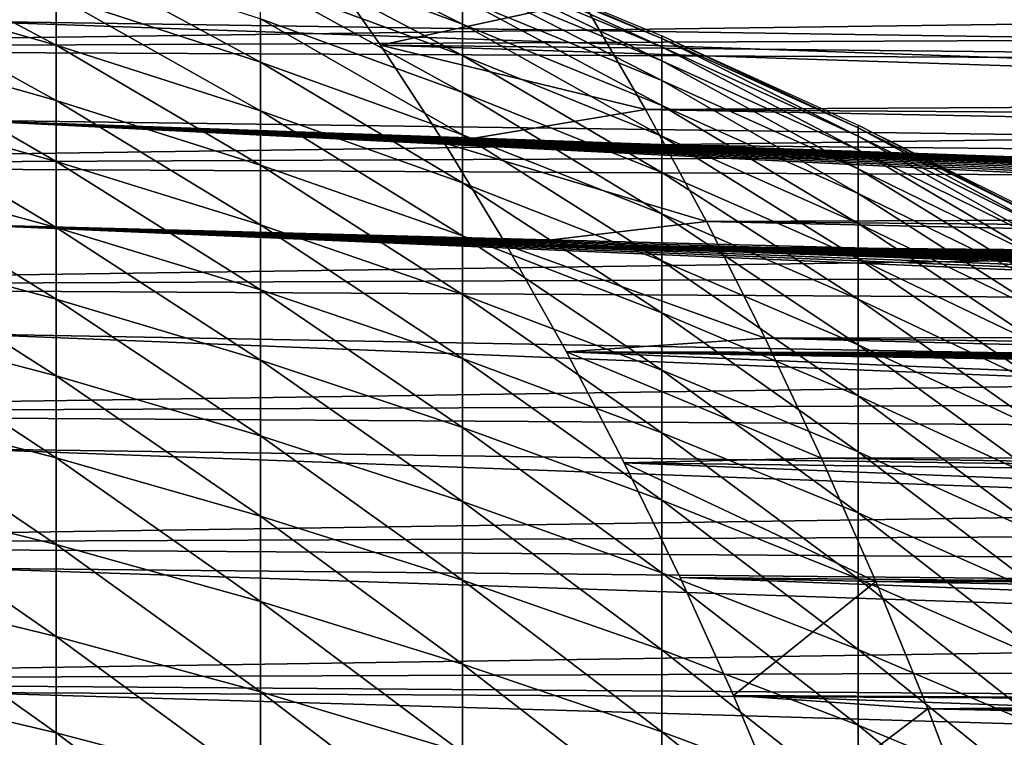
# Model space of a CAD drawing. Header units: millimetres. Extents: x -161 to 161, y -94 to 1149.
# Tile 614 of 656: x 135.57 to 140.07, y -43.3 to -40.02. Entities that reach past the tile are written whole.
import ezdxf

# ---------------------------------------------------------------- set-up
doc = ezdxf.new("R2010")
doc.units = ezdxf.units.MM
doc.header["$LTSCALE"] = 81.481481
for name, color, linetype in [('377', 7, 'CONTINUOUS'), ('378', 7, 'CONTINUOUS'), ('380', 7, 'CONTINUOUS'), ('384', 7, 'CONTINUOUS')]:
    doc.layers.add(name, color=color, linetype=linetype)

msp = doc.modelspace()

# ---------------------------------------------------------------- linework, layer by layer
at = {"layer": '377', "color": 7, "linetype": 'CONTINUOUS', "true_color": 0xaaaaaa}
for points in [[(136.6693, -39.6991, -3.462), (136.6693, -39.5796, -2.7757), (137.591, -40.0413, -3.3956), (136.6693, -39.6991, -3.462)], [(137.591, -40.0413, -3.3956), (136.6693, -39.5796, -2.7757), (137.591, -39.924, -2.7225), (137.591, -40.0413, -3.3956)], [(134.7941, -39.8669, -6.351), (134.7941, -39.6366, -5.669), (135.7366, -40.1373, -6.2539), (134.7941, -39.8669, -6.351)], [(135.7366, -40.1373, -6.2539), (134.7941, -39.6366, -5.669), (135.7366, -39.9106, -5.5823), (135.7366, -40.1373, -6.2539)], [(135.7366, -39.9106, -5.5823), (135.7366, -39.7097, -4.9026), (136.6693, -40.2139, -5.4864), (135.7366, -39.9106, -5.5823)], [(136.6693, -40.2139, -5.4864), (135.7366, -39.7097, -4.9026), (136.6693, -40.0164, -4.8183), (136.6693, -40.2139, -5.4864)], [(136.6693, -39.8448, -4.1432), (136.6693, -39.6991, -3.462), (137.591, -40.1842, -4.0638), (136.6693, -39.8448, -4.1432)], [(137.591, -40.1842, -4.0638), (136.6693, -39.6991, -3.462), (137.591, -40.0413, -3.3956), (137.591, -40.1842, -4.0638)], [(137.591, -39.7281, -0.6831), (137.591, -39.715), (138.5007, -40.1065, -0.6686), (137.591, -39.7281, -0.6831)], [(138.5007, -40.1065, -0.6686), (137.591, -39.715), (138.5007, -40.0937), (138.5007, -40.1065, -0.6686)], [(137.591, -39.7674, -1.3653), (137.591, -39.7281, -0.6831), (138.5007, -40.1449, -1.3363), (137.591, -39.7674, -1.3653)], [(138.5007, -40.1449, -1.3363), (137.591, -39.7281, -0.6831), (138.5007, -40.1065, -0.6686), (138.5007, -40.1449, -1.3363)], [(137.591, -39.8327, -2.0454), (137.591, -39.7674, -1.3653), (138.5007, -40.2089, -2.0019), (137.591, -39.8327, -2.0454)], [(138.5007, -40.2089, -2.0019), (137.591, -39.7674, -1.3653), (138.5007, -40.1449, -1.3363), (138.5007, -40.2089, -2.0019)], [(134.7941, -40.1232, -7.0236), (134.7941, -39.8669, -6.351), (135.7366, -40.3897, -6.9162), (134.7941, -40.1232, -7.0236)], [(135.7366, -40.3897, -6.9162), (134.7941, -39.8669, -6.351), (135.7366, -40.1373, -6.2539), (135.7366, -40.3897, -6.9162)], [(136.6693, -40.0164, -4.8183), (136.6693, -39.8448, -4.1432), (137.591, -40.3526, -4.7259), (136.6693, -40.0164, -4.8183)], [(137.591, -40.3526, -4.7259), (136.6693, -39.8448, -4.1432), (137.591, -40.1842, -4.0638), (137.591, -40.3526, -4.7259)], [(137.591, -39.924, -2.7225), (137.591, -39.8327, -2.0454), (138.5007, -40.2983, -2.6647), (137.591, -39.924, -2.7225)], [(138.5007, -40.2983, -2.6647), (137.591, -39.8327, -2.0454), (138.5007, -40.2089, -2.0019), (138.5007, -40.2983, -2.6647)], [(135.7366, -40.1373, -6.2539), (135.7366, -39.9106, -5.5823), (136.6693, -40.4367, -6.1463), (135.7366, -40.1373, -6.2539)], [(136.6693, -40.4367, -6.1463), (135.7366, -39.9106, -5.5823), (136.6693, -40.2139, -5.4864), (136.6693, -40.4367, -6.1463)], [(137.591, -40.0413, -3.3956), (137.591, -39.924, -2.7225), (138.5007, -40.413, -3.3235), (137.591, -40.0413, -3.3956)], [(138.5007, -40.413, -3.3235), (137.591, -39.924, -2.7225), (138.5007, -40.2983, -2.6647), (138.5007, -40.413, -3.3235)], [(136.6693, -40.2139, -5.4864), (136.6693, -40.0164, -4.8183), (137.591, -40.5462, -5.3812), (136.6693, -40.2139, -5.4864)], [(137.591, -40.5462, -5.3812), (136.6693, -40.0164, -4.8183), (137.591, -40.3526, -4.7259), (137.591, -40.5462, -5.3812)], [(137.591, -40.1842, -4.0638), (137.591, -40.0413, -3.3956), (138.5007, -40.5529, -3.9775), (137.591, -40.1842, -4.0638)], [(138.5007, -40.5529, -3.9775), (137.591, -40.0413, -3.3956), (138.5007, -40.413, -3.3235), (138.5007, -40.5529, -3.9775)], [(138.5007, -40.1065, -0.6686), (138.5007, -40.0937), (139.3975, -40.5145, -0.653), (138.5007, -40.1065, -0.6686)], [(139.3975, -40.5145, -0.653), (138.5007, -40.0937), (139.3975, -40.502), (139.3975, -40.5145, -0.653)], [(134.7941, -40.405, -7.686), (134.7941, -40.1232, -7.0236), (135.7366, -40.6672, -7.5685), (134.7941, -40.405, -7.686)], [(135.7366, -40.6672, -7.5685), (134.7941, -40.1232, -7.0236), (135.7366, -40.3897, -6.9162), (135.7366, -40.6672, -7.5685)], [(135.7366, -40.3897, -6.9162), (135.7366, -40.1373, -6.2539), (136.6693, -40.6847, -6.7973), (135.7366, -40.3897, -6.9162)], [(136.6693, -40.6847, -6.7973), (135.7366, -40.1373, -6.2539), (136.6693, -40.4367, -6.1463), (136.6693, -40.6847, -6.7973)], [(138.5007, -40.1449, -1.3363), (138.5007, -40.1065, -0.6686), (139.3975, -40.552, -1.305), (138.5007, -40.1449, -1.3363)], [(139.3975, -40.552, -1.305), (138.5007, -40.1065, -0.6686), (139.3975, -40.5145, -0.653), (139.3975, -40.552, -1.305)], [(138.5007, -40.2089, -2.0019), (138.5007, -40.1449, -1.3363), (139.3975, -40.6145, -1.9551), (138.5007, -40.2089, -2.0019)], [(139.3975, -40.6145, -1.9551), (138.5007, -40.1449, -1.3363), (139.3975, -40.552, -1.305), (139.3975, -40.6145, -1.9551)], [(137.591, -40.3526, -4.7259), (137.591, -40.1842, -4.0638), (138.5007, -40.7177, -4.6256), (137.591, -40.3526, -4.7259)], [(138.5007, -40.7177, -4.6256), (137.591, -40.1842, -4.0638), (138.5007, -40.5529, -3.9775), (138.5007, -40.7177, -4.6256)], [(136.6693, -40.4367, -6.1463), (136.6693, -40.2139, -5.4864), (137.591, -40.7648, -6.0285), (136.6693, -40.4367, -6.1463)], [(137.591, -40.7648, -6.0285), (136.6693, -40.2139, -5.4864), (137.591, -40.5462, -5.3812), (137.591, -40.7648, -6.0285)], [(138.5007, -40.2983, -2.6647), (138.5007, -40.2089, -2.0019), (139.3975, -40.7018, -2.6024), (138.5007, -40.2983, -2.6647)], [(139.3975, -40.7018, -2.6024), (138.5007, -40.2089, -2.0019), (139.3975, -40.6145, -1.9551), (139.3975, -40.7018, -2.6024)], [(138.5007, -40.413, -3.3235), (138.5007, -40.2983, -2.6647), (139.3975, -40.8139, -3.2458), (138.5007, -40.413, -3.3235)], [(139.3975, -40.8139, -3.2458), (138.5007, -40.2983, -2.6647), (139.3975, -40.7018, -2.6024), (139.3975, -40.8139, -3.2458)], [(137.591, -40.5462, -5.3812), (137.591, -40.3526, -4.7259), (138.5007, -40.9072, -5.2669), (137.591, -40.5462, -5.3812)], [(138.5007, -40.9072, -5.2669), (137.591, -40.3526, -4.7259), (138.5007, -40.7177, -4.6256), (138.5007, -40.9072, -5.2669)], [(134.7941, -40.712, -8.337), (134.7941, -40.405, -7.686), (135.7366, -40.9694, -8.2096), (134.7941, -40.712, -8.337)], [(135.7366, -40.9694, -8.2096), (134.7941, -40.405, -7.686), (135.7366, -40.6672, -7.5685), (135.7366, -40.9694, -8.2096)], [(135.7366, -40.6672, -7.5685), (135.7366, -40.3897, -6.9162), (136.6693, -40.9574, -7.4383), (135.7366, -40.6672, -7.5685)], [(136.6693, -40.9574, -7.4383), (135.7366, -40.3897, -6.9162), (136.6693, -40.6847, -6.7973), (136.6693, -40.9574, -7.4383)], [(138.5007, -40.5529, -3.9775), (138.5007, -40.413, -3.3235), (139.3975, -40.9505, -3.8844), (138.5007, -40.5529, -3.9775)], [(139.3975, -40.9505, -3.8844), (138.5007, -40.413, -3.3235), (139.3975, -40.8139, -3.2458), (139.3975, -40.9505, -3.8844)], [(136.6693, -40.6847, -6.7973), (136.6693, -40.4367, -6.1463), (137.591, -41.008, -6.667), (136.6693, -40.6847, -6.7973)], [(137.591, -41.008, -6.667), (136.6693, -40.4367, -6.1463), (137.591, -40.7648, -6.0285), (137.591, -41.008, -6.667)], [(139.3975, -40.5145, -0.653), (139.3975, -40.502), (140.2805, -40.9518, -0.6362), (139.3975, -40.5145, -0.653)], [(140.2805, -40.9518, -0.6362), (139.3975, -40.502), (140.2805, -40.9396), (140.2805, -40.9518, -0.6362)], [(137.591, -40.7648, -6.0285), (137.591, -40.5462, -5.3812), (138.5007, -41.1212, -5.9005), (137.591, -40.7648, -6.0285)], [(138.5007, -41.1212, -5.9005), (137.591, -40.5462, -5.3812), (138.5007, -40.9072, -5.2669), (138.5007, -41.1212, -5.9005)], [(139.3975, -40.552, -1.305), (139.3975, -40.5145, -0.653), (140.2805, -40.9883, -1.2715), (139.3975, -40.552, -1.305)], [(140.2805, -40.9883, -1.2715), (139.3975, -40.5145, -0.653), (140.2805, -40.9518, -0.6362), (140.2805, -40.9883, -1.2715)], [(138.5007, -40.7177, -4.6256), (138.5007, -40.5529, -3.9775), (139.3975, -41.1114, -4.5174), (138.5007, -40.7177, -4.6256)], [(139.3975, -41.1114, -4.5174), (138.5007, -40.5529, -3.9775), (139.3975, -40.9505, -3.8844), (139.3975, -41.1114, -4.5174)], [(139.3975, -40.6145, -1.9551), (139.3975, -40.552, -1.305), (140.2805, -41.0492, -1.9049), (139.3975, -40.6145, -1.9551)], [(140.2805, -41.0492, -1.9049), (139.3975, -40.552, -1.305), (140.2805, -40.9883, -1.2715), (140.2805, -41.0492, -1.9049)], [(139.3975, -40.7018, -2.6024), (139.3975, -40.6145, -1.9551), (140.2805, -41.1343, -2.5356), (139.3975, -40.7018, -2.6024)], [(140.2805, -41.1343, -2.5356), (139.3975, -40.6145, -1.9551), (140.2805, -41.0492, -1.9049), (140.2805, -41.1343, -2.5356)], [(135.7366, -40.9694, -8.2096), (135.7366, -40.6672, -7.5685), (136.6693, -41.2545, -8.0684), (135.7366, -40.9694, -8.2096)], [(136.6693, -41.2545, -8.0684), (135.7366, -40.6672, -7.5685), (136.6693, -40.9574, -7.4383), (136.6693, -41.2545, -8.0684)], [(136.6693, -40.9574, -7.4383), (136.6693, -40.6847, -6.7973), (137.591, -41.2755, -7.2957), (136.6693, -40.9574, -7.4383)], [(137.591, -41.2755, -7.2957), (136.6693, -40.6847, -6.7973), (137.591, -41.008, -6.667), (137.591, -41.2755, -7.2957)], [(134.7941, -41.0436, -8.9759), (134.7941, -40.712, -8.337), (135.7366, -41.2961, -8.8386), (134.7941, -41.0436, -8.9759)], [(135.7366, -41.2961, -8.8386), (134.7941, -40.712, -8.337), (135.7366, -40.9694, -8.2096), (135.7366, -41.2961, -8.8386)], [(138.5007, -40.9072, -5.2669), (138.5007, -40.7177, -4.6256), (139.3975, -41.2965, -5.1437), (138.5007, -40.9072, -5.2669)], [(139.3975, -41.2965, -5.1437), (138.5007, -40.7177, -4.6256), (139.3975, -41.1114, -4.5174), (139.3975, -41.2965, -5.1437)], [(139.3975, -40.8139, -3.2458), (139.3975, -40.7018, -2.6024), (140.2805, -41.2434, -3.1625), (139.3975, -40.8139, -3.2458)], [(140.2805, -41.2434, -3.1625), (139.3975, -40.7018, -2.6024), (140.2805, -41.1343, -2.5356), (140.2805, -41.2434, -3.1625)], [(137.591, -41.008, -6.667), (137.591, -40.7648, -6.0285), (138.5007, -41.3592, -6.5255), (137.591, -41.008, -6.667)], [(138.5007, -41.3592, -6.5255), (137.591, -40.7648, -6.0285), (138.5007, -41.1212, -5.9005), (138.5007, -41.3592, -6.5255)], [(139.3975, -40.9505, -3.8844), (139.3975, -40.8139, -3.2458), (140.2805, -41.3765, -3.7847), (139.3975, -40.9505, -3.8844)], [(140.2805, -41.3765, -3.7847), (139.3975, -40.8139, -3.2458), (140.2805, -41.2434, -3.1625), (140.2805, -41.3765, -3.7847)], [(138.5007, -41.1212, -5.9005), (138.5007, -40.9072, -5.2669), (139.3975, -41.5055, -5.7625), (138.5007, -41.1212, -5.9005)], [(139.3975, -41.5055, -5.7625), (138.5007, -40.9072, -5.2669), (139.3975, -41.2965, -5.1437), (139.3975, -41.5055, -5.7625)], [(139.3975, -41.1114, -4.5174), (139.3975, -40.9505, -3.8844), (140.2805, -41.5334, -4.4015), (139.3975, -41.1114, -4.5174)], [(140.2805, -41.5334, -4.4015), (139.3975, -40.9505, -3.8844), (140.2805, -41.3765, -3.7847), (140.2805, -41.5334, -4.4015)], [(135.7366, -41.2961, -8.8386), (135.7366, -40.9694, -8.2096), (136.6693, -41.5755, -8.6866), (135.7366, -41.2961, -8.8386)], [(136.6693, -41.5755, -8.6866), (135.7366, -40.9694, -8.2096), (136.6693, -41.2545, -8.0684), (136.6693, -41.5755, -8.6866)], [(136.6693, -41.2545, -8.0684), (136.6693, -40.9574, -7.4383), (137.591, -41.5669, -7.9137), (136.6693, -41.2545, -8.0684)], [(137.591, -41.5669, -7.9137), (136.6693, -40.9574, -7.4383), (137.591, -41.2755, -7.2957), (137.591, -41.5669, -7.9137)], [(134.7941, -41.3996, -9.6015), (134.7941, -41.0436, -8.9759), (135.7366, -41.6465, -9.4547), (134.7941, -41.3996, -9.6015)], [(135.7366, -41.6465, -9.4547), (134.7941, -41.0436, -8.9759), (135.7366, -41.2961, -8.8386), (135.7366, -41.6465, -9.4547)], [(137.591, -41.2755, -7.2957), (137.591, -41.008, -6.667), (138.5007, -41.6211, -7.1408), (137.591, -41.2755, -7.2957)], [(138.5007, -41.6211, -7.1408), (137.591, -41.008, -6.667), (138.5007, -41.3592, -6.5255), (138.5007, -41.6211, -7.1408)], [(138.5007, -41.3592, -6.5255), (138.5007, -41.1212, -5.9005), (139.3975, -41.738, -6.3728), (138.5007, -41.3592, -6.5255)], [(139.3975, -41.738, -6.3728), (138.5007, -41.1212, -5.9005), (139.3975, -41.5055, -5.7625), (139.3975, -41.738, -6.3728)], [(139.3975, -41.2965, -5.1437), (139.3975, -41.1114, -4.5174), (140.2805, -41.7137, -5.0117), (139.3975, -41.2965, -5.1437)], [(140.2805, -41.7137, -5.0117), (139.3975, -41.1114, -4.5174), (140.2805, -41.5334, -4.4015), (140.2805, -41.7137, -5.0117)], [(136.6693, -41.5755, -8.6866), (136.6693, -41.2545, -8.0684), (137.591, -41.8818, -8.5201), (136.6693, -41.5755, -8.6866)], [(137.591, -41.8818, -8.5201), (136.6693, -41.2545, -8.0684), (137.591, -41.5669, -7.9137), (137.591, -41.8818, -8.5201)], [(135.7366, -41.6465, -9.4547), (135.7366, -41.2961, -8.8386), (136.6693, -41.92, -9.2921), (135.7366, -41.6465, -9.4547)], [(136.6693, -41.92, -9.2921), (135.7366, -41.2961, -8.8386), (136.6693, -41.5755, -8.6866), (136.6693, -41.92, -9.2921)], [(137.591, -41.5669, -7.9137), (137.591, -41.2755, -7.2957), (138.5007, -41.9063, -7.7457), (137.591, -41.5669, -7.9137)], [(138.5007, -41.9063, -7.7457), (137.591, -41.2755, -7.2957), (138.5007, -41.6211, -7.1408), (138.5007, -41.9063, -7.7457)], [(139.3975, -41.5055, -5.7625), (139.3975, -41.2965, -5.1437), (140.2805, -41.9173, -5.6146), (139.3975, -41.5055, -5.7625)], [(140.2805, -41.9173, -5.6146), (139.3975, -41.2965, -5.1437), (140.2805, -41.7137, -5.0117), (140.2805, -41.9173, -5.6146)], [(138.5007, -41.6211, -7.1408), (138.5007, -41.3592, -6.5255), (139.3975, -41.9937, -6.9738), (138.5007, -41.6211, -7.1408)], [(139.3975, -41.9937, -6.9738), (138.5007, -41.3592, -6.5255), (139.3975, -41.738, -6.3728), (139.3975, -41.9937, -6.9738)], [(134.7941, -41.7792, -10.2131), (134.7941, -41.3996, -9.6015), (135.7366, -42.0203, -10.0569), (134.7941, -41.7792, -10.2131)], [(135.7366, -42.0203, -10.0569), (134.7941, -41.3996, -9.6015), (135.7366, -41.6465, -9.4547), (135.7366, -42.0203, -10.0569)], [(139.3975, -41.738, -6.3728), (139.3975, -41.5055, -5.7625), (140.2805, -42.1438, -6.2093), (139.3975, -41.738, -6.3728)], [(140.2805, -42.1438, -6.2093), (139.3975, -41.5055, -5.7625), (140.2805, -41.9173, -5.6146), (140.2805, -42.1438, -6.2093)], [(136.6693, -41.92, -9.2921), (136.6693, -41.5755, -8.6866), (137.591, -42.2196, -9.114), (136.6693, -41.92, -9.2921)], [(137.591, -42.2196, -9.114), (136.6693, -41.5755, -8.6866), (137.591, -41.8818, -8.5201), (137.591, -42.2196, -9.114)], [(137.591, -41.8818, -8.5201), (137.591, -41.5669, -7.9137), (138.5007, -42.2144, -8.3392), (137.591, -41.8818, -8.5201)], [(138.5007, -42.2144, -8.3392), (137.591, -41.5669, -7.9137), (138.5007, -41.9063, -7.7457), (138.5007, -42.2144, -8.3392)], [(138.5007, -41.9063, -7.7457), (138.5007, -41.6211, -7.1408), (139.3975, -42.2722, -7.5645), (138.5007, -41.9063, -7.7457)], [(139.3975, -42.2722, -7.5645), (138.5007, -41.6211, -7.1408), (139.3975, -41.9937, -6.9738), (139.3975, -42.2722, -7.5645)], [(135.7366, -42.0203, -10.0569), (135.7366, -41.6465, -9.4547), (136.6693, -42.2874, -9.884), (135.7366, -42.0203, -10.0569)], [(136.6693, -42.2874, -9.884), (135.7366, -41.6465, -9.4547), (136.6693, -41.92, -9.2921), (136.6693, -42.2874, -9.884)], [(139.3975, -41.9937, -6.9738), (139.3975, -41.738, -6.3728), (140.2805, -42.3929, -6.7948), (139.3975, -41.9937, -6.9738)], [(140.2805, -42.3929, -6.7948), (139.3975, -41.738, -6.3728), (140.2805, -42.1438, -6.2093), (140.2805, -42.3929, -6.7948)], [(134.7941, -42.1819, -10.8097), (134.7941, -41.7792, -10.2131), (135.7366, -42.4169, -10.6444), (134.7941, -42.1819, -10.8097)], [(135.7366, -42.4169, -10.6444), (134.7941, -41.7792, -10.2131), (135.7366, -42.0203, -10.0569), (135.7366, -42.4169, -10.6444)], [(137.591, -42.2196, -9.114), (137.591, -41.8818, -8.5201), (138.5007, -42.5451, -8.9205), (137.591, -42.2196, -9.114)], [(138.5007, -42.5451, -8.9205), (137.591, -41.8818, -8.5201), (138.5007, -42.2144, -8.3392), (138.5007, -42.5451, -8.9205)], [(136.6693, -42.2874, -9.884), (136.6693, -41.92, -9.2921), (137.591, -42.5799, -9.6945), (136.6693, -42.2874, -9.884)], [(137.591, -42.5799, -9.6945), (136.6693, -41.92, -9.2921), (137.591, -42.2196, -9.114), (137.591, -42.5799, -9.6945)], [(138.5007, -42.2144, -8.3392), (138.5007, -41.9063, -7.7457), (139.3975, -42.5731, -8.1442), (138.5007, -42.2144, -8.3392)], [(139.3975, -42.5731, -8.1442), (138.5007, -41.9063, -7.7457), (139.3975, -42.2722, -7.5645), (139.3975, -42.5731, -8.1442)], [(135.7366, -42.4169, -10.6444), (135.7366, -42.0203, -10.0569), (136.6693, -42.6771, -10.4613), (135.7366, -42.4169, -10.6444)], [(136.6693, -42.6771, -10.4613), (135.7366, -42.0203, -10.0569), (136.6693, -42.2874, -9.884), (136.6693, -42.6771, -10.4613)], [(139.3975, -42.2722, -7.5645), (139.3975, -41.9937, -6.9738), (140.2805, -42.6643, -7.3704), (139.3975, -42.2722, -7.5645)], [(140.2805, -42.6643, -7.3704), (139.3975, -41.9937, -6.9738), (140.2805, -42.3929, -6.7948), (140.2805, -42.6643, -7.3704)], [(134.7941, -42.6073, -11.3904), (134.7941, -42.1819, -10.8097), (135.7366, -42.8358, -11.2162), (134.7941, -42.6073, -11.3904)], [(135.7366, -42.8358, -11.2162), (134.7941, -42.1819, -10.8097), (135.7366, -42.4169, -10.6444), (135.7366, -42.8358, -11.2162)], [(138.5007, -42.5451, -8.9205), (138.5007, -42.2144, -8.3392), (139.3975, -42.8961, -8.7118), (138.5007, -42.5451, -8.9205)], [(139.3975, -42.8961, -8.7118), (138.5007, -42.2144, -8.3392), (139.3975, -42.5731, -8.1442), (139.3975, -42.8961, -8.7118)], [(137.591, -42.5799, -9.6945), (137.591, -42.2196, -9.114), (138.5007, -42.8978, -9.4887), (137.591, -42.5799, -9.6945)], [(138.5007, -42.8978, -9.4887), (137.591, -42.2196, -9.114), (138.5007, -42.5451, -8.9205), (138.5007, -42.8978, -9.4887)], [(136.6693, -42.6771, -10.4613), (136.6693, -42.2874, -9.884), (137.591, -42.9623, -10.2608), (136.6693, -42.6771, -10.4613)], [(137.591, -42.9623, -10.2608), (136.6693, -42.2874, -9.884), (137.591, -42.5799, -9.6945), (137.591, -42.9623, -10.2608)], [(139.3975, -42.5731, -8.1442), (139.3975, -42.2722, -7.5645), (140.2805, -42.9576, -7.9351), (139.3975, -42.5731, -8.1442)], [(140.2805, -42.9576, -7.9351), (139.3975, -42.2722, -7.5645), (140.2805, -42.6643, -7.3704), (140.2805, -42.9576, -7.9351)], [(135.7366, -42.8358, -11.2162), (135.7366, -42.4169, -10.6444), (136.6693, -43.0888, -11.0233), (135.7366, -42.8358, -11.2162)], [(136.6693, -43.0888, -11.0233), (135.7366, -42.4169, -10.6444), (136.6693, -42.6771, -10.4613), (136.6693, -43.0888, -11.0233)], [(138.5007, -42.8978, -9.4887), (138.5007, -42.5451, -8.9205), (139.3975, -43.2405, -9.2667), (138.5007, -42.8978, -9.4887)], [(139.3975, -43.2405, -9.2667), (138.5007, -42.5451, -8.9205), (139.3975, -42.8961, -8.7118), (139.3975, -43.2405, -9.2667)], [(139.3975, -42.8961, -8.7118), (139.3975, -42.5731, -8.1442), (140.2805, -43.2722, -8.4882), (139.3975, -42.8961, -8.7118)], [(140.2805, -43.2722, -8.4882), (139.3975, -42.5731, -8.1442), (140.2805, -42.9576, -7.9351), (140.2805, -43.2722, -8.4882)], [(134.7941, -43.0545, -11.9544), (134.7941, -42.6073, -11.3904), (135.7366, -43.2762, -11.7715), (134.7941, -43.0545, -11.9544)], [(135.7366, -43.2762, -11.7715), (134.7941, -42.6073, -11.3904), (135.7366, -42.8358, -11.2162), (135.7366, -43.2762, -11.7715)], [(137.591, -42.9623, -10.2608), (137.591, -42.5799, -9.6945), (138.5007, -43.272, -10.0429), (137.591, -42.9623, -10.2608)], [(138.5007, -43.272, -10.0429), (137.591, -42.5799, -9.6945), (138.5007, -42.8978, -9.4887), (138.5007, -43.272, -10.0429)], [(136.6693, -43.0888, -11.0233), (136.6693, -42.6771, -10.4613), (137.591, -43.366, -10.812), (136.6693, -43.0888, -11.0233)], [(137.591, -43.366, -10.812), (136.6693, -42.6771, -10.4613), (137.591, -42.9623, -10.2608), (137.591, -43.366, -10.812)], [(135.7366, -43.2762, -11.7715), (135.7366, -42.8358, -11.2162), (136.6693, -43.5216, -11.5691), (135.7366, -43.2762, -11.7715)], [(136.6693, -43.5216, -11.5691), (135.7366, -42.8358, -11.2162), (136.6693, -43.0888, -11.0233), (136.6693, -43.5216, -11.5691)], [(138.5007, -43.272, -10.0429), (138.5007, -42.8978, -9.4887), (139.3975, -43.606, -9.808), (138.5007, -43.272, -10.0429)], [(139.3975, -43.606, -9.808), (138.5007, -42.8978, -9.4887), (139.3975, -43.2405, -9.2667), (139.3975, -43.606, -9.808)], [(139.3975, -43.2405, -9.2667), (139.3975, -42.8961, -8.7118), (140.2805, -43.6078, -9.0289), (139.3975, -43.2405, -9.2667)], [(140.2805, -43.6078, -9.0289), (139.3975, -42.8961, -8.7118), (140.2805, -43.2722, -8.4882), (140.2805, -43.6078, -9.0289)], [(137.591, -43.366, -10.812), (137.591, -42.9623, -10.2608), (138.5007, -43.6671, -10.5825), (137.591, -43.366, -10.812)], [(138.5007, -43.6671, -10.5825), (137.591, -42.9623, -10.2608), (138.5007, -43.272, -10.0429), (138.5007, -43.6671, -10.5825)], [(134.7941, -43.523, -12.5008), (134.7941, -43.0545, -11.9544), (135.7366, -43.7375, -12.3096), (134.7941, -43.523, -12.5008)], [(135.7366, -43.7375, -12.3096), (134.7941, -43.0545, -11.9544), (135.7366, -43.2762, -11.7715), (135.7366, -43.7375, -12.3096)], [(136.6693, -43.5216, -11.5691), (136.6693, -43.0888, -11.0233), (137.591, -43.7905, -11.3474), (136.6693, -43.5216, -11.5691)], [(137.591, -43.7905, -11.3474), (136.6693, -43.0888, -11.0233), (137.591, -43.366, -10.812), (137.591, -43.7905, -11.3474)], [(139.3975, -43.606, -9.808), (139.3975, -43.2405, -9.2667), (140.2805, -43.9639, -9.5563), (139.3975, -43.606, -9.808)], [(140.2805, -43.9639, -9.5563), (139.3975, -43.2405, -9.2667), (140.2805, -43.6078, -9.0289), (140.2805, -43.9639, -9.5563)], [(135.7366, -43.7375, -12.3096), (135.7366, -43.2762, -11.7715), (136.6693, -43.975, -12.098), (135.7366, -43.7375, -12.3096)], [(136.6693, -43.975, -12.098), (135.7366, -43.2762, -11.7715), (136.6693, -43.5216, -11.5691), (136.6693, -43.975, -12.098)], [(138.5007, -43.6671, -10.5825), (138.5007, -43.272, -10.0429), (139.3975, -43.9919, -10.3349), (138.5007, -43.6671, -10.5825)], [(139.3975, -43.9919, -10.3349), (138.5007, -43.272, -10.0429), (139.3975, -43.606, -9.808), (139.3975, -43.9919, -10.3349)]]:
    msp.add_3dface(points, dxfattribs=at)
at = {"layer": '378', "color": 7, "linetype": 'CONTINUOUS', "true_color": 0xaaaaaa}
for points in [[(131.8, -40.1539, 13.8222), (160.3087, -39.7674, 13.3232), (131.8, -39.6474, 13.1621), (131.8, -40.1539, 13.8222)], [(160.3087, -40.0247, 13.6586), (160.3087, -39.7674, 13.3232), (131.8, -40.1539, 13.8222), (160.3087, -40.0247, 13.6586)], [(160.3087, -39.789, -13.4518), (160.3087, -40.0468, -13.7868), (138.1403, -39.9382, -13.6467), (160.3087, -39.789, -13.4518)], [(160.3087, -40.0468, -13.7868), (160.3087, -40.3108, -14.1167), (138.1403, -39.9382, -13.6467), (160.3087, -40.0468, -13.7868)], [(138.1403, -39.9382, -13.6467), (160.3087, -40.3108, -14.1167), (138.427, -40.4299, -14.2617), (138.1403, -39.9382, -13.6467)], [(160.3087, -40.2882, 13.9889), (160.3087, -40.0247, 13.6586), (131.8, -40.1539, 13.8222), (160.3087, -40.2882, 13.9889)], [(131.8, -40.6848, 14.463), (160.3087, -40.2882, 13.9889), (131.8, -40.1539, 13.8222), (131.8, -40.6848, 14.463)], [(160.3087, -40.5578, 14.3142), (160.3087, -40.2882, 13.9889), (131.8, -40.6848, 14.463), (160.3087, -40.5578, 14.3142)], [(160.3087, -40.3108, -14.1167), (160.3087, -40.581, -14.4415), (138.427, -40.4299, -14.2617), (160.3087, -40.3108, -14.1167)], [(160.3087, -40.581, -14.4415), (160.3087, -40.8573, -14.7611), (138.427, -40.4299, -14.2617), (160.3087, -40.581, -14.4415)], [(138.427, -40.4299, -14.2617), (160.3087, -40.8573, -14.7611), (138.7046, -40.9421, -14.8569), (138.427, -40.4299, -14.2617)], [(160.3087, -40.8336, 14.6341), (160.3087, -40.5578, 14.3142), (131.8, -40.6848, 14.463), (160.3087, -40.8336, 14.6341)], [(131.8, -41.2392, 15.0834), (160.3087, -40.8336, 14.6341), (131.8, -40.6848, 14.463), (131.8, -41.2392, 15.0834)], [(160.3087, -41.1152, 14.9487), (160.3087, -40.8336, 14.6341), (131.8, -41.2392, 15.0834), (160.3087, -41.1152, 14.9487)], [(160.3087, -40.8573, -14.7611), (160.3087, -41.1395, -15.0753), (138.7046, -40.9421, -14.8569), (160.3087, -40.8573, -14.7611)], [(160.3087, -41.1395, -15.0753), (160.3087, -41.4277, -15.384), (138.7046, -40.9421, -14.8569), (160.3087, -41.1395, -15.0753)], [(138.7046, -40.9421, -14.8569), (160.3087, -41.4277, -15.384), (138.9727, -41.4738, -15.432), (138.7046, -40.9421, -14.8569)], [(160.3087, -41.4027, 15.2578), (160.3087, -41.1152, 14.9487), (131.8, -41.2392, 15.0834), (160.3087, -41.4027, 15.2578)], [(131.8, -41.8165, 15.6827), (160.3087, -41.4027, 15.2578), (131.8, -41.2392, 15.0834), (131.8, -41.8165, 15.6827)], [(160.3087, -41.696, 15.5614), (160.3087, -41.4027, 15.2578), (131.8, -41.8165, 15.6827), (160.3087, -41.696, 15.5614)], [(160.3087, -41.4277, -15.384), (160.3087, -41.7216, -15.6872), (138.9727, -41.4738, -15.432), (160.3087, -41.4277, -15.384)], [(160.3087, -41.7216, -15.6872), (160.3087, -42.0212, -15.9848), (138.9727, -41.4738, -15.432), (160.3087, -41.7216, -15.6872)], [(138.9727, -41.4738, -15.432), (160.3087, -42.0212, -15.9848), (139.2309, -42.0223, -15.9855), (138.9727, -41.4738, -15.432)], [(160.3087, -41.9951, 15.8593), (160.3087, -41.696, 15.5614), (131.8, -41.8165, 15.6827), (160.3087, -41.9951, 15.8593)], [(131.8, -42.4157, 16.26), (160.3087, -41.9951, 15.8593), (131.8, -41.8165, 15.6827), (131.8, -42.4157, 16.26)], [(160.3087, -42.2998, 16.1516), (160.3087, -41.9951, 15.8593), (131.8, -42.4157, 16.26), (160.3087, -42.2998, 16.1516)], [(160.3087, -42.0212, -15.9848), (160.3087, -42.3265, -16.2767), (139.2309, -42.0223, -15.9855), (160.3087, -42.0212, -15.9848)], [(139.2309, -42.0223, -15.9855), (160.3087, -42.3265, -16.2767), (139.4785, -42.5858, -16.5165), (139.2309, -42.0223, -15.9855)], [(160.3087, -42.61, 16.4382), (160.3087, -42.2998, 16.1516), (131.8, -42.4157, 16.26), (160.3087, -42.61, 16.4382)], [(160.3087, -42.3265, -16.2767), (160.3087, -42.6373, -16.5629), (139.4785, -42.5858, -16.5165), (160.3087, -42.3265, -16.2767)], [(131.8, -43.0362, 16.8145), (160.3087, -42.61, 16.4382), (131.8, -42.4157, 16.26), (131.8, -43.0362, 16.8145)], [(160.3087, -42.9259, 16.719), (160.3087, -42.61, 16.4382), (131.8, -43.0362, 16.8145), (160.3087, -42.9259, 16.719)], [(160.3087, -42.6373, -16.5629), (160.3087, -42.9538, -16.8433), (139.4785, -42.5858, -16.5165), (160.3087, -42.6373, -16.5629)], [(139.4785, -42.5858, -16.5165), (160.3087, -42.9538, -16.8433), (139.716, -43.1666, -17.0259), (139.4785, -42.5858, -16.5165)], [(160.3087, -43.2479, 16.9945), (160.3087, -42.9259, 16.719), (131.8, -43.0362, 16.8145), (160.3087, -43.2479, 16.9945)], [(160.3087, -42.9538, -16.8433), (160.3087, -43.2764, -17.1183), (139.716, -43.1666, -17.0259), (160.3087, -42.9538, -16.8433)], [(131.8, -43.6769, 17.3454), (160.3087, -43.2479, 16.9945), (131.8, -43.0362, 16.8145), (131.8, -43.6769, 17.3454)], [(160.3087, -43.2764, -17.1183), (160.3087, -43.6048, -17.3876), (139.716, -43.1666, -17.0259), (160.3087, -43.2764, -17.1183)], [(139.716, -43.1666, -17.0259), (160.3087, -43.6048, -17.3876), (139.9432, -43.7628, -17.5132), (139.716, -43.1666, -17.0259)], [(160.3087, -43.5756, 17.2641), (160.3087, -43.2479, 16.9945), (131.8, -43.6769, 17.3454), (160.3087, -43.5756, 17.2641)]]:
    msp.add_3dface(points, dxfattribs=at)
at = {"layer": '380', "color": 7, "linetype": 'CONTINUOUS', "true_color": 0xaaaaaa}
for points in [[(156.3174, -39.9422, 9.9839), (156.3174, -40.34, 10.6518), (135.3, -39.5999, 10.8493), (156.3174, -39.9422, 9.9839)], [(135.3, -39.5999, 10.8493), (156.3174, -40.34, 10.6518), (135.3, -40.0266, 11.5228), (135.3, -39.5999, 10.8493)], [(156.3174, -40.34, -10.7519), (156.3174, -39.9423, -10.084), (136.9169, -39.7113, -11.0233), (156.3174, -40.34, -10.7519)], [(137.2176, -40.1375, -11.6682), (156.3174, -40.34, -10.7519), (136.9169, -39.7113, -11.0233), (137.2176, -40.1375, -11.6682)], [(156.3174, -40.34, 10.6518), (156.3174, -40.7631, 11.304), (135.3, -40.0266, 11.5228), (156.3174, -40.34, 10.6518)], [(135.3, -40.0266, 11.5228), (156.3174, -40.7631, 11.304), (135.3, -40.4785, 12.1796), (135.3, -40.0266, 11.5228)], [(156.3174, -40.7631, -11.404), (156.3174, -40.34, -10.7519), (137.2176, -40.1375, -11.6682), (156.3174, -40.7631, -11.404)], [(137.5096, -40.5844, -12.2942), (156.3174, -40.7631, -11.404), (137.2176, -40.1375, -11.6682), (137.5096, -40.5844, -12.2942)], [(155.5133, -41.4428, 12.2954), (155.4692, -41.4828, 12.35), (135.3, -40.4785, 12.1796), (155.5133, -41.4428, 12.2954)], [(135.3, -40.4785, 12.1796), (155.4692, -41.4828, 12.35), (135.3, -40.955, 12.8188), (135.3, -40.4785, 12.1796)], [(155.5625, -41.4056, 12.2439), (155.5133, -41.4428, 12.2954), (135.3, -40.4785, 12.1796), (155.5625, -41.4056, 12.2439)], [(155.617, -41.3709, 12.195), (155.5625, -41.4056, 12.2439), (135.3, -40.4785, 12.1796), (155.617, -41.3709, 12.195)], [(155.6756, -41.3391, 12.1496), (155.617, -41.3709, 12.195), (135.3, -40.4785, 12.1796), (155.6756, -41.3391, 12.1496)], [(155.7371, -41.311, 12.1085), (155.6756, -41.3391, 12.1496), (135.3, -40.4785, 12.1796), (155.7371, -41.311, 12.1085)], [(155.8018, -41.2863, 12.0716), (155.7371, -41.311, 12.1085), (135.3, -40.4785, 12.1796), (155.8018, -41.2863, 12.0716)], [(155.8702, -41.2648, 12.0387), (155.8018, -41.2863, 12.0716), (135.3, -40.4785, 12.1796), (155.8702, -41.2648, 12.0387)], [(155.9412, -41.2467, 12.0102), (155.8702, -41.2648, 12.0387), (135.3, -40.4785, 12.1796), (155.9412, -41.2467, 12.0102)], [(156.0135, -41.2323, 11.9865), (155.9412, -41.2467, 12.0102), (135.3, -40.4785, 12.1796), (156.0135, -41.2323, 11.9865)], [(156.0869, -41.2216, 11.9676), (156.0135, -41.2323, 11.9865), (135.3, -40.4785, 12.1796), (156.0869, -41.2216, 11.9676)], [(156.162, -41.2145, 11.9535), (156.0869, -41.2216, 11.9676), (135.3, -40.4785, 12.1796), (156.162, -41.2145, 11.9535)], [(156.2389, -41.2109, 11.944), (156.162, -41.2145, 11.9535), (135.3, -40.4785, 12.1796), (156.2389, -41.2109, 11.944)], [(156.3174, -41.2108, 11.9393), (156.2389, -41.2109, 11.944), (135.3, -40.4785, 12.1796), (156.3174, -41.2108, 11.9393)], [(156.3174, -40.7631, 11.304), (156.3174, -41.2108, 11.9393), (135.3, -40.4785, 12.1796), (156.3174, -40.7631, 11.304)], [(156.3174, -41.2108, -12.0393), (156.3174, -40.7631, -11.404), (137.5096, -40.5844, -12.2942), (156.3174, -41.2108, -12.0393)], [(137.792, -41.0502, -12.8998), (156.3174, -41.2108, -12.0393), (137.5096, -40.5844, -12.2942), (137.792, -41.0502, -12.8998)], [(155.3211, -41.7658, 12.7165), (155.3174, -41.8186, 12.7816), (135.3, -40.955, 12.8188), (155.3211, -41.7658, 12.7165)], [(135.3, -40.955, 12.8188), (155.3174, -41.8186, 12.7816), (135.3, -41.4554, 13.4394), (135.3, -40.955, 12.8188)], [(155.3308, -41.7147, 12.6525), (155.3211, -41.7658, 12.7165), (135.3, -40.955, 12.8188), (155.3308, -41.7147, 12.6525)], [(155.3463, -41.6653, 12.5898), (155.3308, -41.7147, 12.6525), (135.3, -40.955, 12.8188), (155.3463, -41.6653, 12.5898)], [(155.3678, -41.6175, 12.5283), (155.3463, -41.6653, 12.5898), (135.3, -40.955, 12.8188), (155.3678, -41.6175, 12.5283)], [(155.3957, -41.571, 12.4676), (155.3678, -41.6175, 12.5283), (135.3, -40.955, 12.8188), (155.3957, -41.571, 12.4676)], [(155.4298, -41.5258, 12.4077), (155.3957, -41.571, 12.4676), (135.3, -40.955, 12.8188), (155.4298, -41.5258, 12.4077)], [(155.4692, -41.4828, 12.35), (155.4298, -41.5258, 12.4077), (135.3, -40.955, 12.8188), (155.4692, -41.4828, 12.35)], [(156.2394, -41.2108, -12.0439), (156.3174, -41.2108, -12.0393), (137.792, -41.0502, -12.8998), (156.2394, -41.2108, -12.0439)], [(156.163, -41.2144, -12.0533), (156.2394, -41.2108, -12.0439), (137.792, -41.0502, -12.8998), (156.163, -41.2144, -12.0533)], [(156.0881, -41.2214, -12.0673), (156.163, -41.2144, -12.0533), (137.792, -41.0502, -12.8998), (156.0881, -41.2214, -12.0673)], [(156.0149, -41.2321, -12.0861), (156.0881, -41.2214, -12.0673), (137.792, -41.0502, -12.8998), (156.0149, -41.2321, -12.0861)], [(155.9427, -41.2464, -12.1097), (156.0149, -41.2321, -12.0861), (137.792, -41.0502, -12.8998), (155.9427, -41.2464, -12.1097)], [(155.8716, -41.2644, -12.1382), (155.9427, -41.2464, -12.1097), (137.792, -41.0502, -12.8998), (155.8716, -41.2644, -12.1382)], [(155.803, -41.2859, -12.171), (155.8716, -41.2644, -12.1382), (137.792, -41.0502, -12.8998), (155.803, -41.2859, -12.171)], [(155.7381, -41.3105, -12.2078), (155.803, -41.2859, -12.171), (137.792, -41.0502, -12.8998), (155.7381, -41.3105, -12.2078)], [(155.6766, -41.3386, -12.2488), (155.7381, -41.3105, -12.2078), (137.792, -41.0502, -12.8998), (155.6766, -41.3386, -12.2488)], [(155.618, -41.3703, -12.2942), (155.6766, -41.3386, -12.2488), (137.792, -41.0502, -12.8998), (155.618, -41.3703, -12.2942)], [(155.5635, -41.4049, -12.343), (155.618, -41.3703, -12.2942), (137.792, -41.0502, -12.8998), (155.5635, -41.4049, -12.343)], [(155.5143, -41.442, -12.3944), (155.5635, -41.4049, -12.343), (137.792, -41.0502, -12.8998), (155.5143, -41.442, -12.3944)], [(155.4701, -41.482, -12.4488), (155.5143, -41.442, -12.3944), (137.792, -41.0502, -12.8998), (155.4701, -41.482, -12.4488)], [(155.4305, -41.5249, -12.5065), (155.4701, -41.482, -12.4488), (137.792, -41.0502, -12.8998), (155.4305, -41.5249, -12.5065)], [(155.3963, -41.57, -12.5663), (155.4305, -41.5249, -12.5065), (137.792, -41.0502, -12.8998), (155.3963, -41.57, -12.5663)], [(138.0656, -41.5371, -13.4865), (155.3963, -41.57, -12.5663), (137.792, -41.0502, -12.8998), (138.0656, -41.5371, -13.4865)], [(155.3174, -41.8186, 12.7816), (155.3174, -42.2599, 13.3045), (135.3, -41.4554, 13.4394), (155.3174, -41.8186, 12.7816)], [(135.3, -41.4554, 13.4394), (155.3174, -42.2599, 13.3045), (135.3, -41.979, 14.0406), (135.3, -41.4554, 13.4394)], [(155.3683, -41.6166, -12.6271), (155.3963, -41.57, -12.5663), (138.0656, -41.5371, -13.4865), (155.3683, -41.6166, -12.6271)], [(155.3467, -41.6645, -12.6887), (155.3683, -41.6166, -12.6271), (138.0656, -41.5371, -13.4865), (155.3467, -41.6645, -12.6887)], [(155.331, -41.7141, -12.7517), (155.3467, -41.6645, -12.6887), (138.0656, -41.5371, -13.4865), (155.331, -41.7141, -12.7517)], [(155.3212, -41.7654, -12.816), (155.331, -41.7141, -12.7517), (138.0656, -41.5371, -13.4865), (155.3212, -41.7654, -12.816)], [(155.3174, -41.8186, -12.8816), (155.3212, -41.7654, -12.816), (138.0656, -41.5371, -13.4865), (155.3174, -41.8186, -12.8816)], [(155.3174, -42.2599, -13.4045), (155.3174, -41.8186, -12.8816), (138.0656, -41.5371, -13.4865), (155.3174, -42.2599, -13.4045)], [(138.33, -42.0435, -14.0536), (155.3174, -42.2599, -13.4045), (138.0656, -41.5371, -13.4865), (138.33, -42.0435, -14.0536)], [(155.3174, -42.2599, 13.3045), (155.3174, -42.7188, 13.8124), (135.3, -41.979, 14.0406), (155.3174, -42.2599, 13.3045)], [(135.3, -41.979, 14.0406), (155.3174, -42.7188, 13.8124), (135.3, -42.5251, 14.6215), (135.3, -41.979, 14.0406)], [(155.3174, -42.7189, -13.9124), (155.3174, -42.2599, -13.4045), (138.33, -42.0435, -14.0536), (155.3174, -42.7189, -13.9124)], [(138.5845, -42.5665, -14.5993), (155.3174, -42.7189, -13.9124), (138.33, -42.0435, -14.0536), (138.5845, -42.5665, -14.5993)], [(155.3174, -42.7188, 13.8124), (155.3174, -43.195, 14.3049), (135.3, -42.5251, 14.6215), (155.3174, -42.7188, 13.8124)], [(135.3, -42.5251, 14.6215), (155.3174, -43.195, 14.3049), (135.3, -43.0928, 15.1812), (135.3, -42.5251, 14.6215)], [(155.3174, -43.1951, -14.405), (155.3174, -42.7189, -13.9124), (138.5845, -42.5665, -14.5993), (155.3174, -43.1951, -14.405)], [(138.8286, -43.1051, -15.123), (155.3174, -43.1951, -14.405), (138.5845, -42.5665, -14.5993), (138.8286, -43.1051, -15.123)], [(155.3174, -43.195, 14.3049), (155.3174, -43.6876, 14.7811), (135.3, -43.0928, 15.1812), (155.3174, -43.195, 14.3049)], [(135.3, -43.0928, 15.1812), (155.3174, -43.6876, 14.7811), (135.3, -43.6814, 15.719), (135.3, -43.0928, 15.1812)], [(155.3174, -43.6876, -14.8812), (155.3174, -43.1951, -14.405), (138.8286, -43.1051, -15.123), (155.3174, -43.6876, -14.8812)], [(139.0631, -43.6613, -15.6257), (155.3174, -43.6876, -14.8812), (138.8286, -43.1051, -15.123), (139.0631, -43.6613, -15.6257)]]:
    msp.add_3dface(points, dxfattribs=at)
at = {"layer": '384', "color": 7, "linetype": 'CONTINUOUS', "true_color": 0xaaaaaa}
for points in [[(138.1403, -39.9382, -13.6467), (137.2176, -40.1375, -11.6682), (136.9169, -39.7113, -11.0233), (138.1403, -39.9382, -13.6467)], [(138.1403, -39.9382, -13.6467), (138.427, -40.4299, -14.2617), (137.2176, -40.1375, -11.6682), (138.1403, -39.9382, -13.6467)], [(138.427, -40.4299, -14.2617), (137.5096, -40.5844, -12.2942), (137.2176, -40.1375, -11.6682), (138.427, -40.4299, -14.2617)], [(138.427, -40.4299, -14.2617), (138.7046, -40.9421, -14.8569), (137.5096, -40.5844, -12.2942), (138.427, -40.4299, -14.2617)], [(138.7046, -40.9421, -14.8569), (137.792, -41.0502, -12.8998), (137.5096, -40.5844, -12.2942), (138.7046, -40.9421, -14.8569)], [(138.7046, -40.9421, -14.8569), (138.9727, -41.4738, -15.432), (137.792, -41.0502, -12.8998), (138.7046, -40.9421, -14.8569)], [(138.9727, -41.4738, -15.432), (138.0656, -41.5371, -13.4865), (137.792, -41.0502, -12.8998), (138.9727, -41.4738, -15.432)], [(138.9727, -41.4738, -15.432), (139.2309, -42.0223, -15.9855), (138.0656, -41.5371, -13.4865), (138.9727, -41.4738, -15.432)], [(139.2309, -42.0223, -15.9855), (138.33, -42.0435, -14.0536), (138.0656, -41.5371, -13.4865), (139.2309, -42.0223, -15.9855)], [(139.2309, -42.0223, -15.9855), (139.4785, -42.5858, -16.5165), (138.33, -42.0435, -14.0536), (139.2309, -42.0223, -15.9855)], [(139.4785, -42.5858, -16.5165), (138.5845, -42.5665, -14.5993), (138.33, -42.0435, -14.0536), (139.4785, -42.5858, -16.5165)], [(139.4785, -42.5858, -16.5165), (138.8286, -43.1051, -15.123), (138.5845, -42.5665, -14.5993), (139.4785, -42.5858, -16.5165)], [(139.4785, -42.5858, -16.5165), (139.716, -43.1666, -17.0259), (138.8286, -43.1051, -15.123), (139.4785, -42.5858, -16.5165)], [(139.716, -43.1666, -17.0259), (139.0631, -43.6613, -15.6257), (138.8286, -43.1051, -15.123), (139.716, -43.1666, -17.0259)], [(139.716, -43.1666, -17.0259), (139.9432, -43.7628, -17.5132), (139.0631, -43.6613, -15.6257), (139.716, -43.1666, -17.0259)]]:
    msp.add_3dface(points, dxfattribs=at)

doc.saveas('drawing.dxf')
